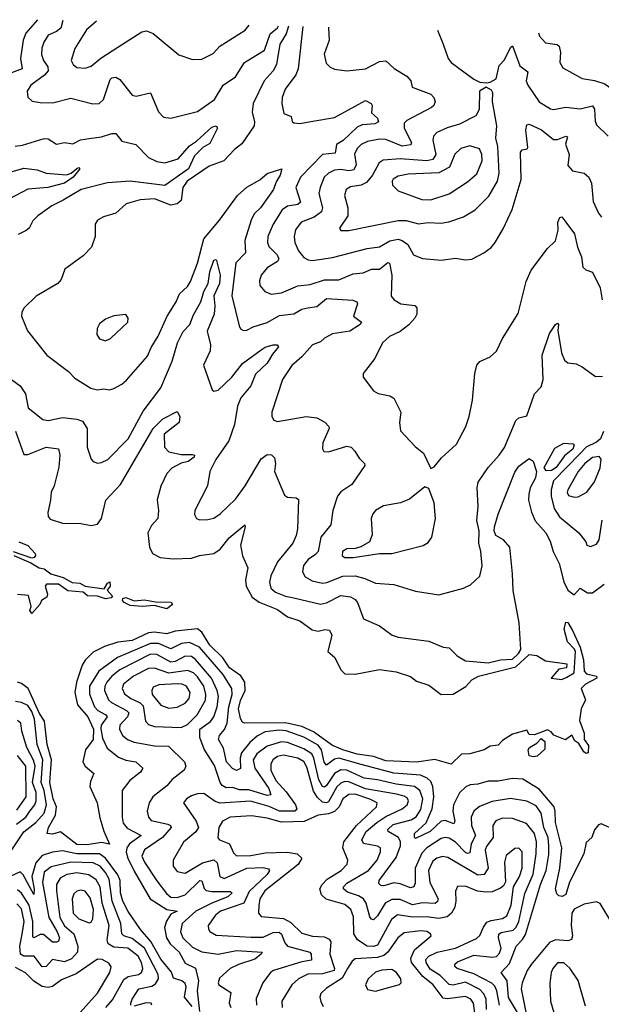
# Model space of a CAD drawing. Extents: x 1552294 to 1694791, y 811929 to 917222.
# Tile 619 of 643: x 1670375 to 1673218, y 909930 to 914745. Entities that reach past the tile are written whole.
import ezdxf

# ---------------------------------------------------------------- set-up
doc = ezdxf.new("R2010")
doc.units = 0

msp = doc.modelspace()

# ---------------------------------------------------------------- linework, layer by layer
at = {"layer": '0CON10XD'}
for points in [[(1670462.3, 914744.8), (1670405, 914679.2), (1670392.7, 914645), (1670379.8, 914555), (1670388.2, 914505), (1670335.4, 914485)], [(1670585.5, 914741.6), (1670576.1, 914703.9), (1670555, 914687.3), (1670515, 914669.6), (1670492.9, 914635), (1670483.1, 914605), (1670482, 914575), (1670491.6, 914545), (1670513.3, 914515), (1670514.4, 914495), (1670496.6, 914473.4), (1670430.4, 914425), (1670411.9, 914395), (1670415, 914366.7), (1670436.4, 914346.4), (1670475, 914339.6), (1670535, 914338.2), (1670625, 914360.9), (1670733.7, 914333.7), (1670764.4, 914335.6), (1670785.3, 914354.7), (1670817.5, 914452.5), (1670825, 914460), (1670845, 914463.3), (1670865, 914451.9), (1670925, 914375.6), (1670945, 914371.1), (1671015, 914386.7), (1671053.5, 914295), (1671078.2, 914268.2), (1671115, 914262.7), (1671244.7, 914295.3), (1671327.5, 914355), (1671370.3, 914425), (1671429.6, 914465), (1671474.6, 914535), (1671571.3, 914595), (1671600.4, 914675), (1671635.1, 914704.9), (1671640.5, 914714.1)], [(1670750.3, 914737.3), (1670702.1, 914695), (1670645, 914604), (1670627.8, 914545), (1670636.3, 914526.3), (1670655, 914511.5), (1670695, 914507.1), (1670725, 914517.9), (1670772.8, 914557.2), (1670855, 914611.1), (1670972.9, 914685), (1670995, 914690), (1671027.9, 914677.9), (1671152.6, 914572.6), (1671220.3, 914550.3), (1671265, 914551.1), (1671321.3, 914578.7), (1671353.5, 914615), (1671476.9, 914693.1), (1671496.9, 914717.9)], [(1671690.1, 914712.9), (1671678.4, 914675), (1671647.7, 914625), (1671630.4, 914525), (1671614.2, 914495), (1671570, 914445), (1671516, 914335), (1671512.4, 914292.4), (1671523.6, 914245), (1671521.8, 914225), (1671461.7, 914138.3), (1671425, 914110), (1671373.1, 914055), (1671301, 914029), (1671194.7, 913955), (1671172.8, 913925), (1671165, 913860.8), (1671145, 913844.7), (1671115, 913837.3), (1671035, 913868.8), (1670965, 913864.1), (1670896.1, 913843.9), (1670845, 913798.9), (1670785, 913781.1), (1670756, 913765), (1670744.2, 913745), (1670744.2, 913685), (1670726.8, 913633.2), (1670685, 913590.8), (1670596.2, 913525), (1670578, 913475), (1670562, 913455), (1670456.7, 913393.3), (1670397.1, 913335), (1670385.8, 913315), (1670384.4, 913295), (1670413.7, 913223.7), (1670507.5, 913105), (1670613.7, 913023.7), (1670645, 912992), (1670723.2, 912943.2), (1670755, 912934.3), (1670785, 912939.2), (1670815, 912934.2), (1670835, 912941.4), (1670875, 912963.1), (1670897.3, 912982.7), (1671000.5, 913099.5), (1671018.5, 913141.5), (1671053, 913197), (1671095.9, 913295), (1671139.6, 913365), (1671156.5, 913403.5), (1671195, 913439.4), (1671210.9, 913465), (1671245.2, 913554.8), (1671276.1, 913673.9), (1671351.3, 913765), (1671440.3, 913885), (1671485, 913926.4), (1671548.7, 913961.3), (1671585, 913992.3), (1671656.2, 914016.2), (1671648.8, 913985), (1671628.6, 913951.4), (1671616.2, 913915), (1671552.5, 913825), (1671521.4, 913795), (1671506.9, 913765), (1671475.2, 913665), (1671479.1, 913605), (1671432.1, 913555), (1671412.8, 913395), (1671447.9, 913247.9), (1671455, 913233.8), (1671470, 913225), (1671485, 913225.8), (1671517.2, 913242.8), (1671585, 913264.6), (1671645, 913297.8), (1671715, 913307), (1671755, 913329), (1671783.6, 913336.4), (1671827.5, 913342.5), (1671875, 913381.2), (1672003.8, 913373.8), (1672023.8, 913365), (1672026.9, 913355), (1672007.5, 913295), (1672045.8, 913265), (1672040, 913255), (1671989.1, 913220.9), (1671905, 913208.5), (1671865, 913187.7), (1671845, 913170), (1671806.9, 913155), (1671755, 913096.7), (1671706.2, 913053.8), (1671659.4, 912985), (1671608.6, 912825), (1671607.5, 912805), (1671617.1, 912787.1), (1671635, 912780), (1671775, 912804.7), (1671827.4, 912797.4), (1671866.9, 912776.9), (1671886.7, 912755), (1671887.8, 912745), (1671856.4, 912675), (1671855.6, 912645.6), (1671862.7, 912632.7), (1671885, 912631.4), (1671975, 912658.5), (1671995, 912654.4), (1672013.3, 912635), (1672035, 912600), (1672060.8, 912575), (1672062.5, 912565), (1671998.9, 912471.1), (1671945, 912435.5), (1671929.5, 912415), (1671906.7, 912345), (1671895.6, 912275), (1671847.1, 912215), (1671833.9, 912145), (1671821.2, 912128.8), (1671784.7, 912105), (1671762.9, 912075), (1671758, 912045), (1671770.8, 912020.8), (1671805, 912000.3), (1671855, 911989.7), (1671877.5, 911992.5), (1671955, 912024), (1672015, 912024.8), (1672062.9, 912012.9), (1672115, 911990), (1672205, 911983.1), (1672310.5, 911950.5), (1672425, 911931.9), (1672545, 911964.2), (1672578.8, 911981.2), (1672625, 912023.8), (1672635.6, 912074.4), (1672630, 912145), (1672619.1, 912185), (1672620.9, 912245), (1672609.5, 912295), (1672616.4, 912365), (1672611.2, 912455), (1672616.7, 912483.3), (1672665, 912555.5), (1672719.1, 912615), (1672745, 912653.1), (1672801.4, 912785), (1672815, 912797.1), (1672855, 912807.5), (1672891.5, 912915), (1672925, 912948.8), (1672934.6, 912985.4), (1672929.5, 913105), (1672965, 913210.8), (1672994.2, 913255), (1673005, 913261.2), (1673010, 913255), (1673005.6, 913225), (1673023.3, 913115), (1673039.3, 913079.3), (1673055, 913066), (1673095, 913062), (1673125, 913048), (1673189.5, 912999.5), (1673225, 913001.3)], [(1671758.9, 914711.1), (1671737.4, 914505), (1671725, 914474.5), (1671673.1, 914405), (1671658.8, 914365), (1671656.4, 914335), (1671666.8, 914286.8), (1671702, 914272), (1671707.5, 914247.5), (1671715, 914240), (1671745, 914236.9), (1671808.9, 914248.9), (1671915, 914267.3), (1672065, 914350), (1672092.9, 914335), (1672098, 914325), (1672095, 914288.8), (1672123.8, 914263.8), (1672128.8, 914245), (1672111.2, 914235), (1672048.7, 914231.3), (1672025, 914219.6), (1671956.6, 914153.4), (1671923.3, 914135), (1671917.2, 914092.8), (1671855, 914085.3), (1671748.1, 913975), (1671725.3, 913925), (1671748, 913852), (1671735, 913841.6), (1671685, 913832.1), (1671659.2, 913815), (1671614.1, 913745), (1671587.8, 913685), (1671586.5, 913655), (1671593.8, 913635), (1671633.4, 913595), (1671642.7, 913575), (1671635, 913561.8), (1671585, 913532.1), (1671556.1, 913495), (1671548, 913468), (1671550, 913445), (1671573.3, 913415), (1671605, 913401.9), (1671655, 913408.9), (1671735, 913442.8), (1671795, 913449.4), (1671865, 913472.6), (1671935, 913472.7), (1672005, 913502.7), (1672055, 913506.5), (1672095, 913525.3), (1672135, 913524.1), (1672175, 913557.1), (1672183.8, 913553.8), (1672194.4, 913495), (1672192, 913392), (1672206, 913375), (1672238, 913355), (1672307.1, 913347.1), (1672316.5, 913335), (1672316.2, 913305), (1672306.9, 913285), (1672277.5, 913252.5), (1672235, 913220), (1672182.5, 913195), (1672149.2, 913165), (1672112.1, 913087.9), (1672053.8, 913015), (1672053.6, 912996.4), (1672105, 912930), (1672127.3, 912917.3), (1672185, 912906), (1672205, 912893.3), (1672239.2, 912825), (1672232.5, 912775), (1672236.2, 912735), (1672308.3, 912658.3), (1672349.2, 912625), (1672385, 912550), (1672401.2, 912558.8), (1672437.4, 912602.6), (1672510.3, 912669.7), (1672555.5, 912755), (1672572.5, 912805), (1672588.6, 912885), (1672600, 913015), (1672610, 913055), (1672625, 913073.8), (1672675, 913096.2), (1672705.5, 913124.5), (1672735, 913186), (1672812.2, 913307.8), (1672851.2, 913465), (1672875, 913520), (1672955, 913626.2), (1672995, 913663.8), (1673006.9, 913715), (1673006, 913754), (1673015, 913776.7), (1673025, 913780), (1673044.4, 913754.4), (1673087.4, 913697.4), (1673102, 913632), (1673121.5, 913585), (1673128.8, 913535), (1673142.3, 913522.3), (1673175, 913510), (1673213.6, 913433.6), (1673222.2, 913375)], [(1671885.2, 914707.8), (1671884.5, 914705.5), (1671888.1, 914645), (1671863.4, 914576.6), (1671872.8, 914532.8), (1671892.7, 914512.7), (1671915, 914503.1), (1671975, 914495.4), (1672065, 914503.8), (1672135, 914540), (1672165, 914544), (1672206.7, 914506.7), (1672268.5, 914468.5), (1672288.1, 914445), (1672294.5, 914414.5), (1672385, 914381.1), (1672400, 914365), (1672405.5, 914345), (1672399.5, 914325), (1672388.9, 914315), (1672268.4, 914251.6), (1672255, 914239.2), (1672255.3, 914215), (1672291.1, 914145), (1672287.6, 914132.4), (1672245, 914127), (1672165, 914158.7), (1672135, 914161.2), (1672075, 914148.9), (1672045, 914133.7), (1672025.2, 914114.8), (1672012.8, 914087.2), (1672020, 914035), (1672008.6, 914011.4), (1671985, 914006.5), (1671945, 914012.2), (1671915, 914009), (1671885.2, 913994.8), (1671864, 913975), (1671843.5, 913925), (1671838.2, 913895), (1671856.3, 913825), (1671850.7, 913805), (1671815, 913778.8), (1671750.9, 913755), (1671723.5, 913716.5), (1671716.6, 913685), (1671720.6, 913655), (1671737.8, 913615), (1671765, 913581.2), (1671785, 913570), (1671806.8, 913566.8), (1671905, 913582.7), (1672073.5, 913626.5), (1672135, 913634.8), (1672185, 913662.9), (1672225, 913671.1), (1672245.5, 913665.5), (1672272.9, 913645), (1672300, 913595), (1672345, 913577.5), (1672435, 913568.6), (1672505, 913579.2), (1672555, 913570), (1672585.8, 913574.2), (1672643.8, 913605), (1672679.4, 913630.6), (1672700, 913655), (1672740.5, 913725), (1672782.7, 913817.3), (1672826.3, 913963.7), (1672823.8, 914096.2), (1672831.9, 914108.1), (1672856.1, 914113.9), (1672859.5, 914120.5), (1672849.6, 914205), (1672855, 914231.2), (1672865, 914233.1), (1672926.8, 914206.8), (1672985, 914158.7), (1673005, 914158.5), (1673045, 914175.7), (1673052.5, 914172.5), (1673043.7, 914136.3), (1673061.5, 914085), (1673055, 914031.2), (1673078, 914005), (1673134.6, 913994.6), (1673157.1, 913975), (1673170, 913945), (1673178.5, 913855), (1673205, 913798.6), (1673219.8, 913779.8)], [(1672417, 914693.9), (1672445.4, 914625.4), (1672469.2, 914555), (1672485, 914536), (1672595, 914453.8), (1672625, 914439.5), (1672655, 914436.5), (1672675, 914438.5), (1672704.7, 914455.3), (1672719.6, 914520.4), (1672745, 914548), (1672775, 914608.8), (1672785, 914616.2), (1672819.9, 914519.9), (1672859.6, 914489.6), (1672851.8, 914445), (1672858.5, 914425), (1672915, 914343.5), (1672969.4, 914309.4), (1672985, 914305.5), (1673045, 914316.4), (1673115, 914309.7), (1673175, 914323.6), (1673185, 914306.7), (1673187.8, 914247.8), (1673195, 914230), (1673251.5, 914175)], [(1672911.3, 914681.1), (1672916.4, 914665), (1672945, 914632.2), (1673003, 914623), (1673012.2, 914615), (1673019.7, 914585), (1673015.4, 914535), (1673030, 914510), (1673125, 914456.9), (1673185, 914447.9), (1673235, 914431.2), (1673385, 914321.2), (1673445, 914306), (1673475, 914312), (1673515, 914385.8), (1673565, 914434.2), (1673598.6, 914455), (1673665, 914552.5), (1673785, 914631.4), (1673803.9, 914657.9)], [(1671985, 913713.2), (1672225, 913762.7), (1672265, 913762.5), (1672325, 913746.6), (1672372.7, 913752.7), (1672435, 913749.2), (1672473.6, 913756.4), (1672545, 913780.9), (1672601.4, 913815), (1672668.7, 913881.3), (1672710.6, 913955), (1672719.7, 913995), (1672712.1, 914125), (1672702.3, 914165), (1672707.2, 914225), (1672687.2, 914345), (1672687.8, 914387.8), (1672680.9, 914400.9), (1672655, 914414.2), (1672623.8, 914395), (1672622.2, 914305), (1672605.7, 914275), (1672525.7, 914234.3), (1672465, 914216.2), (1672415, 914193.1), (1672398.5, 914175), (1672395.4, 914155.4), (1672410.2, 914085), (1672395, 914061.9), (1672365, 914054.6), (1672235, 914064.8), (1672152.2, 914057.8), (1672132.1, 914045), (1672099.6, 913985), (1672070.6, 913949.4), (1672045, 913936.1), (1671992.6, 913927.4), (1671971.5, 913915), (1671963.9, 913885), (1671979.1, 913825), (1671980, 913785), (1671938.8, 913725), (1671945, 913714.3), (1671985, 913713.2)], [(1670353.1, 914126.9), (1670388.4, 914131.6), (1670495, 914163.1), (1670515, 914161.4), (1670555, 914135.6), (1670595, 914143.8), (1670635, 914137.5), (1670673.1, 914156.9), (1670715.7, 914164.3), (1670775, 914172.7), (1670825, 914188.5), (1670845, 914188), (1670875, 914151.4), (1670942.9, 914135), (1671005, 914070.8), (1671045, 914051.5), (1671085, 914044.4), (1671149.5, 914065), (1671205, 914128.7), (1671239.3, 914150.7), (1671315, 914219.4), (1671336.2, 914226.2), (1671343.1, 914215), (1671305, 914140), (1671270.8, 914119.2), (1671230.4, 914079.6), (1671200.3, 914015), (1671085, 913933.8), (1670915, 913954.8), (1670805, 913947.3), (1670675.6, 913914.4), (1670587.8, 913862.2), (1670532, 913835), (1670463.8, 913785), (1670439.5, 913760.5), (1670421.2, 913725), (1670406.5, 913713.5), (1670367.5, 913695)], [(1672385, 913863.3), (1672475, 913892.5), (1672565, 913951.2), (1672609.6, 913990.4), (1672636, 914055), (1672634.7, 914085), (1672622.9, 914112.9), (1672575, 914128.2), (1672531.5, 914115), (1672502.7, 914087.3), (1672476.7, 914023.3), (1672425, 913995.7), (1672275, 913989.8), (1672225, 913979.2), (1672201.8, 913965), (1672195.5, 913955), (1672197.3, 913935), (1672225, 913908.5), (1672340.8, 913865), (1672385, 913863.3)], [(1670274.8, 913985.2), (1670395, 914019.1), (1670460.9, 914010.9), (1670504.7, 913994.7), (1670605, 913986.9), (1670626.4, 913993.6), (1670655, 914017.5), (1670665, 914021.2), (1670670, 914015), (1670636.6, 913975), (1670594.3, 913945), (1670513.3, 913925), (1670415, 913916.7), (1670325, 913869.1)], [(1670334.7, 912984.7), (1670377.1, 912955), (1670404.3, 912915), (1670416.9, 912846.9), (1670489.3, 912789.3), (1670515, 912784), (1670585, 912799.4), (1670655, 912790.9), (1670681.6, 912781.6), (1670705.9, 912745), (1670704.6, 912655), (1670725, 912596.2), (1670735, 912584), (1670755, 912575.8), (1670775, 912578.6), (1670806, 912594), (1670905, 912694.4), (1670979.2, 912830.8), (1671065.3, 912945), (1671120, 913075), (1671147.3, 913165), (1671175, 913219.4), (1671207.7, 913255), (1671225, 913301.9), (1671260.4, 913365), (1671274.8, 913415), (1671296.6, 913455), (1671305, 913511.2), (1671325, 913569.2), (1671335, 913572), (1671337.2, 913567.2), (1671355.9, 913495.9), (1671352.2, 913455), (1671323.8, 913395), (1671329.6, 913345), (1671326.4, 913305), (1671291, 913221), (1671307.4, 913155), (1671306.3, 913125), (1671274.6, 913055), (1671315.5, 912935.5), (1671325, 912928.6), (1671345, 912933.6), (1671412.9, 912997.1), (1671465, 913064.2), (1671555, 913130.9), (1671575, 913143.1), (1671615, 913154.4), (1671634.1, 913154.1), (1671641.2, 913145), (1671610.6, 913109.4), (1671585.6, 913065), (1671528, 913012), (1671504.5, 912955), (1671455.8, 912895), (1671440.3, 912855), (1671425.4, 912765), (1671398.2, 912685), (1671333.8, 912593.8), (1671304.5, 912535), (1671292.9, 912465), (1671230.8, 912345), (1671229.2, 912325), (1671240, 912305), (1671255, 912299.4), (1671295, 912300), (1671325, 912307.8), (1671355, 912327.8), (1671429.7, 912400.3), (1671477.5, 912465), (1671555, 912598), (1671585, 912619.2), (1671606.8, 912616.8), (1671621.7, 912601.7), (1671626, 912575), (1671621.4, 912535), (1671670.2, 912420.2), (1671685, 912409.5), (1671726.7, 912406.7), (1671738.6, 912398.6), (1671734.1, 912255), (1671727.4, 912222.6), (1671710.4, 912185), (1671635, 912094.4), (1671603.6, 912025), (1671596.4, 911995), (1671603.8, 911965), (1671625.9, 911945.9), (1671675, 911925.2), (1671715, 911918.4), (1671845, 911887.4), (1671875, 911893.7), (1671945, 911929.7), (1671992.4, 911922.4), (1672015, 911909.6), (1672026.7, 911895), (1672055.4, 911815.4), (1672135, 911781.1), (1672196.2, 911735), (1672225, 911724.5), (1672375, 911705.4), (1672445, 911676.5), (1672475, 911673.3), (1672513.5, 911633.5), (1672555, 911609.5), (1672665, 911600.5), (1672725, 911615.2), (1672785, 911617.7), (1672814.2, 911645), (1672825.2, 911665), (1672817.5, 911795), (1672787, 911953), (1672784.7, 912034.7), (1672771.2, 912165), (1672740.8, 912200.8), (1672702.9, 912222.9), (1672695.5, 912245), (1672696.9, 912265), (1672715, 912326.9), (1672795, 912531.5), (1672815, 912561.2), (1672865, 912599.4), (1672885, 912586.2), (1672900.9, 912535), (1672896.7, 912505), (1672871.5, 912455), (1672863.8, 912425), (1672862, 912395), (1672877, 912337), (1672894.6, 912294.6), (1672946.7, 912235), (1672969, 912195), (1672983.4, 912145), (1673013, 912085), (1673035, 911995.6), (1673055, 911954.5), (1673085, 911931.9), (1673115, 911965.6), (1673151.7, 911941.7), (1673175, 911942), (1673231.9, 911985)], [(1670795, 913174.3), (1670818.8, 913185), (1670903.8, 913265), (1670906.2, 913285), (1670895, 913302.5), (1670835, 913296.7), (1670795, 913280), (1670765, 913256.7), (1670754, 913235), (1670752, 913205), (1670765, 913184), (1670795, 913174.3)], [(1670355, 912732.7), (1670395, 912618), (1670415, 912618.9), (1670505, 912654.6), (1670565, 912646.2), (1670571.8, 912615), (1670566.1, 912556.1), (1670543.2, 912465), (1670530, 912435), (1670525.3, 912395), (1670512.3, 912335), (1670514.4, 912315), (1670525, 912303.1), (1670585, 912282.2), (1670675, 912281.1), (1670725, 912270.8), (1670755, 912277.8), (1670775, 912306.2), (1670796.7, 912395), (1670868.8, 912471.2), (1671027.7, 912745), (1671075, 912793.5), (1671145, 912829.2), (1671158.8, 912805), (1671155.4, 912775), (1671081.5, 912718.5), (1671083.9, 912653.9), (1671105, 912632.2), (1671165, 912619.3), (1671218.5, 912618.5), (1671230, 912615), (1671228, 912605), (1671199.2, 912585), (1671165, 912576.2), (1671119, 912551), (1671093.9, 912525), (1671066, 912464), (1671046.7, 912396.7), (1671054.6, 912345), (1671051.1, 912305), (1671019.3, 912270.7), (1671002.2, 912235), (1671009.2, 912165), (1671025, 912133.9), (1671062, 912115), (1671125, 912108.9), (1671215, 912112.3), (1671255, 912124.5), (1671325, 912134.5), (1671355, 912155.6), (1671399.4, 912210.6), (1671475.4, 912275.4), (1671477.7, 912265), (1671454.1, 912175), (1671465, 912122.5), (1671490, 912065), (1671478.4, 912005), (1671481.9, 911975), (1671511, 911921), (1671545.7, 911895.7), (1671635, 911861.2), (1671685, 911824), (1671745.3, 911805.3), (1671805, 911761.5), (1671835, 911755.4), (1671867.7, 911762.3), (1671890.3, 911760.3), (1671900.4, 911735), (1671881.8, 911655), (1671916.4, 911626.4), (1671945, 911565.5), (1671965, 911545.5), (1672015, 911543.6), (1672135, 911566.9), (1672215.4, 911555.4), (1672285, 911533.3), (1672315, 911510), (1672375, 911490.5), (1672435.4, 911445.4), (1672495, 911446.1), (1672556.2, 911483.8), (1672585, 911517.4), (1672618.9, 911535), (1672800.3, 911579.7), (1672865, 911640.9), (1672903.6, 911635), (1672945, 911609.7), (1673050, 911595), (1673047.5, 911575), (1673011.3, 911568.7), (1672974, 911525), (1673025, 911517.7), (1673050.2, 911530.2), (1673085, 911550.8), (1673091.8, 911655), (1673087.3, 911667.3), (1673052.7, 911702.7), (1673037.4, 911765), (1673045, 911799.4), (1673055, 911796.5), (1673078.3, 911758.3), (1673115, 911677.1), (1673131.5, 911615), (1673135, 911559.1), (1673146.6, 911546.6), (1673194.6, 911535), (1673196.1, 911525), (1673141.9, 911495), (1673120, 911475), (1673141.7, 911418.3), (1673120, 911375), (1673112.5, 911317.5), (1673134.7, 911255.3), (1673134.7, 911224.7), (1673156.3, 911195), (1673155, 911160), (1673145, 911155.6), (1673133.8, 911163.8), (1673108, 911205), (1673088.3, 911218.3), (1673075, 911246.7), (1673043.6, 911223.6), (1672986.4, 911246.4), (1672973, 911263), (1672955, 911272.5), (1672891.7, 911248.3), (1672865, 911250), (1672855, 911270), (1672785, 911250.8), (1672735, 911219.4), (1672715, 911197.5), (1672675, 911191.9), (1672646.5, 911173.5), (1672575, 911155.5), (1672535, 911153.1), (1672484.2, 911104.2), (1672405, 911126.4), (1672315, 911113.8), (1672165, 911121.1), (1672105, 911141.9), (1672025, 911153), (1671955, 911173.6), (1671904.6, 911195), (1671812, 911262), (1671755, 911288.8), (1671675, 911306.2), (1671474.6, 911304.6), (1671465, 911309.4), (1671455, 911327.1), (1671445.3, 911375), (1671454.8, 911415), (1671477.2, 911465), (1671476.6, 911505), (1671456.8, 911536.8), (1671401.1, 911575), (1671367.8, 911625), (1671305, 911685.5), (1671265, 911750.5), (1671245, 911766.2), (1671135, 911753.8), (1671095, 911742.2), (1671035, 911749.5), (1671005, 911746.4), (1670925, 911708.4), (1670855, 911700.1), (1670790.3, 911679.7), (1670735, 911651.6), (1670695, 911612.3), (1670681.2, 911588.8), (1670652.4, 911505), (1670644.6, 911455), (1670658.6, 911395), (1670708.8, 911335), (1670736.2, 911275), (1670734.3, 911225), (1670697.2, 911175), (1670683.9, 911115), (1670695.2, 911095.2), (1670737.8, 911057.8), (1670721, 911019), (1670718.1, 910995), (1670754.5, 910915), (1670767.5, 910842.5), (1670786.2, 910776.2), (1670815, 910713.8), (1670775, 910721.2), (1670705, 910710.4), (1670655, 910711.4), (1670575, 910773.1), (1670535, 910761.8), (1670510, 910765), (1670515.5, 910795), (1670550, 910855), (1670555.5, 910895), (1670538.9, 910935), (1670523, 911015), (1670530.5, 911125), (1670509.8, 911199.8), (1670496.1, 911315), (1670471.5, 911351.5), (1670417.6, 911475), (1670385, 911499.3), (1670364.7, 911504.7)], [(1673229.5, 912730.5), (1673214.4, 912695), (1673195, 912678.6), (1673145, 912654.7), (1673115, 912624.1), (1672985, 912489.4), (1672973.5, 912445), (1672973, 912415), (1672988.6, 912355), (1673013.4, 912313.4), (1673109.2, 912235), (1673142, 912192), (1673147.5, 912175), (1673165, 912168.8), (1673195, 912180), (1673208.3, 912201.7), (1673222.9, 912297.1)], [(1672948.1, 912538.1), (1672939.6, 912555), (1672991.2, 912648.8), (1673035, 912673.5), (1673081.2, 912671.2), (1673085.7, 912665), (1673078.8, 912645), (1673038.5, 912611.5), (1672997.4, 912555), (1672975, 912541.1), (1672948.1, 912538.1)], [(1673085, 912409.6), (1673105, 912412.3), (1673147.5, 912435), (1673185.5, 912485), (1673213, 912553), (1673217.5, 912595), (1673208.1, 912608.1), (1673175, 912604.4), (1673137.8, 912575), (1673105.5, 912535), (1673055, 912445.8), (1673052.3, 912432.3), (1673058.6, 912418.6), (1673085, 912409.6)], [(1672005, 912114.7), (1672135, 912133.6), (1672195, 912134.6), (1672347.2, 912172.8), (1672372.6, 912187.4), (1672389.4, 912215), (1672408.1, 912305), (1672401.7, 912381.7), (1672375, 912452.5), (1672355, 912460), (1672280.3, 912399.7), (1672237.5, 912382.5), (1672153.1, 912366.9), (1672114.7, 912345.3), (1672101.2, 912328.8), (1672092.7, 912305), (1672097.9, 912225), (1672085, 912192), (1672043.7, 912166.3), (1672015, 912158.5), (1671975, 912157.8), (1671953.9, 912145), (1671952.3, 912125), (1671963.1, 912115), (1672005, 912114.7)], [(1670371.9, 912191.9), (1670415, 912173.3), (1670451.2, 912135), (1670453.3, 912125), (1670446.7, 912115), (1670435, 912112), (1670345, 912142.5)], [(1670346.2, 912125), (1670429.5, 912089.5), (1670470.8, 912065), (1670495, 912059.1), (1670526.9, 912035), (1670587.4, 912017.4), (1670632, 911992), (1670669.2, 911989.2), (1670695, 911974.5), (1670787.8, 911962.2), (1670805, 911989.4), (1670816.2, 911996.2), (1670817.5, 911975), (1670803.1, 911955), (1670828.8, 911925), (1670822.2, 911917.8), (1670795, 911913.2), (1670755, 911925.4), (1670707.4, 911927.4), (1670685, 911945.6), (1670611.2, 911951.2), (1670565, 911984), (1670506.7, 911985), (1670500.6, 911975), (1670510.6, 911935), (1670508.5, 911921.5), (1670482, 911905), (1670474.4, 911885), (1670435, 911840.5), (1670425.7, 911855), (1670432.2, 911875), (1670418.8, 911928.8), (1670365, 911933.8)], [(1671095, 911864.6), (1671035, 911879.7), (1670975, 911874.7), (1670915, 911880), (1670886.5, 911895), (1670877.3, 911905), (1670878.9, 911915), (1670895, 911919.5), (1670935, 911902.9), (1670985, 911908.3), (1671038.8, 911898.8), (1671115.9, 911895.9), (1671123.1, 911885), (1671095, 911864.6)], [(1672045, 911102.4), (1671935, 911134.3), (1671915, 911129.1), (1671875, 911099.2), (1671863.6, 911113.6), (1671851.2, 911175), (1671835, 911197.6), (1671765, 911236.8), (1671678, 911268), (1671645, 911270.5), (1671575, 911262.4), (1671537.5, 911242.5), (1671500.5, 911209.5), (1671460.2, 911159.8), (1671453.1, 911135), (1671455, 911082.5), (1671435, 911073.2), (1671415, 911082.5), (1671386.1, 911116.1), (1671372.4, 911182.4), (1671347.3, 911225), (1671352.7, 911245), (1671376.4, 911273.6), (1671390.2, 911305), (1671397.2, 911385), (1671414.5, 911445), (1671412.4, 911475), (1671368.4, 911545), (1671255, 911675.6), (1671205, 911698.8), (1671165.6, 911694.4), (1671115, 911669), (1671053.5, 911693.5), (1671015, 911693.9), (1670853.8, 911626.2), (1670761.6, 911558.4), (1670717.4, 911485), (1670717.3, 911447.3), (1670741.1, 911385), (1670756.8, 911366.8), (1670796.7, 911345), (1670802.6, 911335), (1670774.4, 911295.6), (1670772.3, 911277.7), (1670780.7, 911230.7), (1670802.5, 911182.5), (1670857.8, 911137.8), (1670893.7, 911123.7), (1670942.9, 911115), (1670977.1, 911085), (1670965.6, 911065), (1670913.3, 911025), (1670876.7, 910975), (1670876.2, 910845), (1670881.9, 910815), (1670900.8, 910790.8), (1670969.5, 910755), (1670912.8, 910715), (1670899.4, 910695), (1670895.5, 910674.5), (1670903.3, 910645), (1670935, 910580.5), (1671013, 910445), (1671095, 910393.5), (1671145.5, 910385.5), (1671115, 910370), (1671092.8, 910337.2), (1671084, 910305), (1671092.3, 910255), (1671110.7, 910225), (1671155.4, 910185), (1671185, 910131.8), (1671235, 910106.9), (1671249.8, 910045), (1671243.4, 909995), (1671254.5, 909895)], [(1672823.1, 909865), (1672765, 909963.3), (1672757.7, 910045), (1672728.5, 910085), (1672769.9, 910130.1), (1672802.5, 910215), (1672833.7, 910246.3), (1672848.5, 910271.5), (1672921.4, 910515), (1672949.4, 910585), (1672962.2, 910662.2), (1672961.6, 910705), (1672958, 910745), (1672938, 910795), (1672924.2, 910864.2), (1672900.3, 910900.3), (1672855, 910923.1), (1672775, 910935.7), (1672685, 910922.2), (1672622.9, 910897.1), (1672595.2, 910874.8), (1672581.9, 910845), (1672584.2, 910804.2), (1672603.9, 910755), (1672582.6, 910715), (1672575, 910670.6), (1672565, 910666.8), (1672555, 910672.6), (1672505, 910722.3), (1672475, 910742), (1672455, 910746), (1672435, 910741), (1672365, 910694.8), (1672341.7, 910668.3), (1672308.6, 910595), (1672308.2, 910521.8), (1672301.5, 910505), (1672285, 910500.2), (1672235, 910519.8), (1672205, 910524.1), (1672155, 910509.7), (1672140.9, 910510.9), (1672131.2, 910521.2), (1672132.9, 910535), (1672215, 910647.8), (1672237.4, 910705), (1672237.6, 910725), (1672227.4, 910745), (1672176.4, 910775), (1672174.6, 910785), (1672201.6, 910808.4), (1672288.3, 910831.7), (1672314, 910846), (1672337, 910883), (1672346, 910935), (1672332.1, 910975), (1672305.8, 910995.8), (1672215, 911005.7), (1672125, 911026.8), (1672058.9, 911035), (1671975, 911075.2), (1671945, 911076.9), (1671915, 911058.3), (1671875, 911000.5), (1671865, 910992.5), (1671855, 910994.8), (1671837.5, 911027.5), (1671812.9, 911132.9), (1671802.8, 911155), (1671765, 911178.9), (1671685, 911210.2), (1671655, 911214.2), (1671585, 911192), (1671534.9, 911155.1), (1671516.1, 911125), (1671524.5, 911085), (1671592.9, 910985), (1671603.3, 910955), (1671585, 910950.8), (1671495, 910979), (1671449.4, 910979.4), (1671415, 910990), (1671385, 910988.3), (1671365, 911000.3), (1671356, 911015), (1671326.9, 911096.9), (1671276.9, 911176.9), (1671255.2, 911235), (1671256.7, 911275), (1671307.5, 911312.5), (1671324.5, 911335.5), (1671340, 911385), (1671346.7, 911435), (1671341.1, 911465), (1671313.2, 911525), (1671235, 911616.7), (1671215, 911630.3), (1671185, 911632.7), (1671135, 911606.2), (1671115, 911603.3), (1671045, 911640.8), (1671015, 911641.4), (1670865.1, 911564.9), (1670825.6, 911535), (1670801.7, 911505), (1670791.3, 911485), (1670789.4, 911465), (1670808.9, 911418.9), (1670824.1, 911405), (1670897.3, 911367.3), (1670908.7, 911355), (1670901.9, 911335), (1670864.2, 911295), (1670862.5, 911275), (1670877.5, 911245), (1670905, 911223.7), (1670935, 911211.2), (1671035, 911193.3), (1671102.9, 911192.9), (1671180.9, 911115), (1671187.9, 911095), (1671180, 911075), (1671121.2, 911028.8), (1671095, 910998.2), (1671025.7, 910944.3), (1671009.1, 910915), (1670998.4, 910875), (1671004.7, 910845), (1671018, 910828), (1671100.1, 910810.1), (1671111.9, 910805), (1671116.2, 910795), (1671073.5, 910745), (1670985.9, 910685), (1670972.7, 910655), (1670985.3, 910625), (1671045, 910534), (1671092.4, 910472.4), (1671115, 910454.2), (1671145, 910452.2), (1671185, 910465.6), (1671255.3, 910535.3), (1671265, 910533.5), (1671276.4, 910496.4), (1671286.9, 910486.9), (1671315, 910481.6), (1671405, 910481.4), (1671414, 910475), (1671392.5, 910455), (1671314.7, 910425.3), (1671236.1, 910385), (1671169.2, 910325), (1671161.6, 910285), (1671173.1, 910255), (1671219.3, 910209.3), (1671265, 910186.9), (1671345, 910174.8), (1671435, 910193.2), (1671560, 910185), (1671555.7, 910175), (1671525, 910151.3), (1671445, 910124.8), (1671404.7, 910105), (1671351.8, 910058.2), (1671345.5, 910035.5), (1671349.5, 910025), (1671407.1, 909987.1), (1671399.6, 909935), (1671406.8, 909915)], [(1671165, 911283.4), (1671195, 911298.2), (1671242.6, 911345), (1671283.4, 911416.6), (1671286.1, 911445), (1671275.2, 911485), (1671245, 911531.7), (1671225, 911550.2), (1671195, 911562.9), (1671105, 911548.6), (1671035, 911572.9), (1671005, 911571.9), (1670932.5, 911535), (1670882.9, 911495), (1670876.4, 911475), (1670888.3, 911448.3), (1670918.7, 911425), (1670964.2, 911404.2), (1670979, 911389), (1670991.1, 911315), (1671005, 911297.9), (1671035, 911287.9), (1671165, 911283.4)], [(1671105, 911377.8), (1671145, 911382.5), (1671185, 911402.4), (1671204, 911426), (1671208.9, 911455), (1671190.8, 911485), (1671169.2, 911495), (1671145, 911497), (1671055, 911491.8), (1671028.6, 911481.4), (1671021.5, 911465), (1671023.3, 911445), (1671065, 911392.5), (1671105, 911377.8)], [(1670305, 910636.3), (1670395, 910772.7), (1670455, 910818.2), (1670495, 910865.3), (1670506.9, 910905), (1670495.5, 910975), (1670479.9, 911015), (1670489.1, 911125), (1670460.1, 911200.1), (1670447.1, 911325), (1670435, 911361), (1670415, 911390.4), (1670385, 911406), (1670355, 911410.4)], [(1670360, 910810), (1670405.7, 910844.3), (1670425.1, 910874.9), (1670449.7, 910905), (1670455.8, 910925), (1670455.9, 910965), (1670438.8, 911015), (1670450.5, 911095), (1670443.3, 911123.3), (1670411, 911185), (1670386.2, 911265), (1670381.2, 911305), (1670365, 911318.5)], [(1672885, 911140), (1672865, 911144.3), (1672861.4, 911175), (1672866.7, 911185), (1672903, 911207), (1672925, 911230), (1672942.5, 911215), (1672941.7, 911178.3), (1672905, 911143.8), (1672885, 911140)], [(1670360.8, 910879.2), (1670406.9, 910945), (1670404.9, 911094.9), (1670365, 911146.2)], [(1672721.2, 909925), (1672708.2, 909995), (1672697.9, 910017.9), (1672682.5, 910032.5), (1672595, 910079.2), (1672514.3, 910105), (1672501.8, 910115), (1672503.1, 910126.9), (1672515, 910138), (1672595, 910170.6), (1672685, 910159.7), (1672705.7, 910164.3), (1672720.8, 910179.2), (1672728.4, 910205), (1672715.7, 910255), (1672717.4, 910272.6), (1672729.5, 910280.5), (1672787.6, 910292.4), (1672802.8, 910307.2), (1672815.3, 910334.7), (1672845, 910472.5), (1672885.5, 910565.5), (1672900.1, 910665), (1672901.1, 910725), (1672891.3, 910765), (1672853.5, 910813.5), (1672785, 910838.3), (1672735, 910839.5), (1672703.3, 910826.7), (1672688.2, 910805), (1672690.4, 910745), (1672658.9, 910705), (1672651.5, 910685), (1672664.8, 910595), (1672645.8, 910564.2), (1672615, 910560.8), (1672467.5, 910647.5), (1672442.1, 910652.1), (1672415, 910644.3), (1672395, 910630), (1672373.7, 910585), (1672380, 910525), (1672420.7, 910445), (1672418, 910432), (1672406.7, 910423.3), (1672345, 910426), (1672295, 910415.8), (1672235, 910442.6), (1672195, 910442.5), (1672161.1, 910425), (1672125, 910362.5), (1672105, 910343.6), (1672095, 910346.5), (1672087.6, 910357.6), (1672068.4, 910425), (1672055.3, 910445.3), (1672030.9, 910460.9), (1671977.7, 910477.7), (1671957.9, 910495), (1671957.7, 910505), (1671975, 910522.9), (1672081.2, 910585), (1672122.8, 910635), (1672139.7, 910675), (1672139.1, 910695), (1672123.7, 910703.6), (1672056.4, 910716.4), (1672048.4, 910735), (1672069.3, 910775), (1672120.7, 910819.3), (1672165, 910849.1), (1672245, 910885.2), (1672269.7, 910905), (1672275.3, 910925), (1672268.8, 910938.8), (1672255, 910948.3), (1672217.5, 910957.5), (1672065, 910983.3), (1671985, 911017.1), (1671965, 911018.7), (1671945, 911011.8), (1671925, 910993.9), (1671885, 910920), (1671875, 910915.2), (1671855, 910918.2), (1671830.4, 910940.4), (1671811.7, 910971.7), (1671780.8, 911085), (1671765.5, 911115.5), (1671735, 911133.4), (1671665, 911148.4), (1671635, 911141), (1671613.3, 911125), (1671603.1, 911105), (1671603, 911075), (1671627, 911025), (1671678.2, 910968.2), (1671723, 910905), (1671730.5, 910885), (1671720, 910875), (1671645, 910874.7), (1671595, 910897.8), (1671504, 910924), (1671355, 910913), (1671331.4, 910921.4), (1671275, 910960.9), (1671245, 910959.6), (1671215, 910949.6), (1671190, 910935), (1671175.7, 910915), (1671238.6, 910825), (1671248.9, 910795), (1671236.7, 910773.3), (1671176.8, 910723.2), (1671126.2, 910635), (1671125.4, 910605), (1671145, 910579.5), (1671185, 910571.5), (1671268.2, 910621.8), (1671325, 910637.1), (1671341.4, 910621.4), (1671354, 910555), (1671375, 910545.7), (1671485.7, 910595), (1671565, 910599.4), (1671592, 910592), (1671596.7, 910585), (1671584.6, 910565), (1671497.7, 910482.3), (1671471.4, 910425), (1671356.2, 910385), (1671332.8, 910365), (1671297.1, 910315), (1671297.7, 910297.7), (1671305.3, 910285.3), (1671335, 910268.4), (1671507.6, 910257.6), (1671565, 910258.3), (1671615, 910281), (1671643.3, 910283.3), (1671655, 910273.1), (1671670.8, 910230.8), (1671684.6, 910215), (1671794.3, 910185), (1671799.7, 910175), (1671802.5, 910145), (1671755, 910137.6), (1671616, 910095), (1671601.9, 910085), (1671563.3, 910035), (1671532.1, 909957.9), (1671532.8, 909925)], [(1673285, 910783.3), (1673217.5, 910812.5), (1673205, 910807.5), (1673185, 910783.8), (1673172.2, 910745), (1673145, 910720.8), (1673133.3, 910665), (1673062.8, 910527.2), (1673045, 910466.7), (1673027.5, 910457.5), (1673010.3, 910460.3), (1673000.4, 910470.4), (1672993.8, 910495), (1673016, 910595), (1673025.2, 910695), (1672995, 910818.6), (1672993.7, 910875), (1672987.5, 910895), (1672915, 910981.9), (1672835, 911030.7), (1672785, 911034.7), (1672715, 911021.2), (1672665, 911020.8), (1672615, 911005.8), (1672576.8, 911003.2), (1672556.2, 910993.8), (1672525, 910964.5), (1672495.2, 910904.8), (1672493, 910875), (1672501.7, 910825), (1672497.2, 910812.8), (1672455, 910829), (1672435, 910825.2), (1672382.5, 910775), (1672310.5, 910740.5), (1672304.8, 910744.8), (1672305.4, 910765), (1672362.5, 910817.5), (1672391.6, 910885), (1672400.3, 910945), (1672394.4, 910994.4), (1672385, 911018.7), (1672366.8, 911035), (1672335, 911050), (1672205, 911060.1), (1672045, 911102.4)], [(1672656.5, 909905), (1672656.4, 909955), (1672645, 909981.6), (1672625, 910003), (1672555, 910037.6), (1672495, 910024), (1672475, 910026.9), (1672431.4, 910071.4), (1672381.8, 910101.8), (1672361.9, 910135), (1672360.6, 910149.4), (1672374.7, 910165), (1672415.4, 910184.6), (1672505, 910204.5), (1672608.2, 910251.8), (1672625, 910266.7), (1672642.1, 910307.9), (1672659.1, 910330.9), (1672679.5, 910340.5), (1672735, 910349.1), (1672757.2, 910362.8), (1672778.1, 910415), (1672789.7, 910505), (1672819, 910555), (1672832.2, 910595), (1672831.8, 910675), (1672815, 910693.3), (1672795, 910691.8), (1672753.1, 910656.9), (1672744.7, 910625), (1672750.4, 910529.6), (1672740.4, 910509.6), (1672725, 910497.2), (1672685, 910479.8), (1672655, 910478.4), (1672613.2, 910483.2), (1672555, 910507.8), (1672514.7, 910505.3), (1672505, 910482.5), (1672507.6, 910435), (1672502.5, 910405), (1672485.9, 910375), (1672465, 910357.7), (1672425, 910350), (1672365, 910357), (1672296.1, 910356.1), (1672223, 910367), (1672193, 910345), (1672125, 910218.8), (1672105, 910212.2), (1672073.6, 910213.6), (1672025.9, 910245.9), (1672009.2, 910275), (1672007.1, 910357.1), (1671993.8, 910393.8), (1671965, 910417.4), (1671873.9, 910443.9), (1671851, 910465), (1671842.9, 910495), (1671853.8, 910516.2), (1671878.4, 910541.6), (1671946.7, 910585), (1671976.6, 910615), (1671979.2, 910635), (1671955.5, 910695), (1671959.6, 910725), (1672022.5, 910805), (1672119.4, 910895), (1672122.5, 910915), (1672087.1, 910932.9), (1672015, 910956.8), (1671984, 910956), (1671955.3, 910935), (1671936.3, 910895), (1671915, 910872.4), (1671885, 910860.6), (1671835, 910854.7), (1671766.7, 910823.3), (1671655, 910821.1), (1671585, 910839.7), (1671508.8, 910851.2), (1671405, 910845.5), (1671366.4, 910825), (1671348.9, 910795), (1671344.7, 910744.7), (1671351.4, 910735), (1671401.1, 910715), (1671420.5, 910670.5), (1671435, 910655.9), (1671505, 910657.3), (1671575, 910671), (1671685, 910673.3), (1671731.1, 910665), (1671754, 910645), (1671737, 910613), (1671574.3, 910485), (1671550, 910445), (1671543.8, 910413.8), (1671542.5, 910375), (1671555, 910359.5), (1671665, 910350.3), (1671700.7, 910330.7), (1671755, 910277.7), (1671807, 910263), (1671865, 910260), (1671887.7, 910247.7), (1671896.7, 910235), (1671891.6, 910175), (1671915, 910105.7), (1671912.4, 910095), (1671855, 910079.2), (1671783.1, 910076.9), (1671738.5, 910055), (1671705.9, 910025), (1671656, 909945), (1671658.2, 909915)], [(1671218.6, 909918.6), (1671180.8, 909965), (1671188.8, 910015), (1671185, 910031.4), (1671167.5, 910045), (1671127.8, 910057.8), (1671117.3, 910087.3), (1671065, 910151.4), (1671016.8, 910236.8), (1670965.8, 910295.8), (1670905, 910384.1), (1670879.6, 910435), (1670868.6, 910475), (1670866.7, 910535), (1670855, 910563.8), (1670795, 910645.2), (1670765, 910666.1), (1670655, 910665.6), (1670585, 910680.9), (1670535, 910674), (1670485, 910658), (1670455, 910621.4), (1670434, 910555), (1670446.9, 910493.1), (1670445, 910467.1), (1670393, 910563), (1670377, 910577), (1670328.2, 910555)], [(1670919.2, 909925), (1670918.9, 909935), (1670924.6, 909955), (1670957.3, 910005), (1671020.6, 910019.4), (1671039.8, 910030.2), (1671053.1, 910055), (1671051.9, 910075), (1670985, 910204.1), (1670925, 910251.7), (1670884.9, 910264.9), (1670875.3, 910275), (1670869.7, 910325), (1670827.7, 910435), (1670812.5, 910542.5), (1670795, 910574.4), (1670768.4, 910605), (1670735, 910622), (1670625.1, 910624.9), (1670528.5, 910601.5), (1670495, 910575.3), (1670486.6, 910525), (1670518.5, 910355), (1670558.6, 910285), (1670569.7, 910255), (1670565, 910239.2), (1670555, 910233.1), (1670535, 910233.9), (1670491.6, 910271.6), (1670475, 910271.2), (1670445, 910255.4), (1670440, 910260), (1670439.2, 910335), (1670422.4, 910415), (1670385, 910474.1), (1670365, 910489.4)], [(1670796.1, 909913.9), (1670828.8, 909951.2), (1670885, 910052), (1670904.9, 910065.1), (1670956.9, 910075), (1670971.6, 910085), (1670977.1, 910105), (1670970.8, 910135), (1670954, 910165), (1670903.2, 910205), (1670835, 910209.8), (1670808.4, 910225), (1670803.5, 910245), (1670813.2, 910315), (1670778.3, 910425), (1670768.8, 910505), (1670749.3, 910539.3), (1670712.8, 910562.8), (1670655, 910573.4), (1670605.7, 910564.3), (1670572.5, 910547.5), (1670556, 910515), (1670554.8, 910485), (1670571.6, 910355), (1670595, 910313.8), (1670640.6, 910275), (1670660.3, 910215), (1670658.4, 910185), (1670628.5, 910151.5), (1670595, 910138), (1670535, 910148.9), (1670505, 910114.7), (1670485, 910113.5), (1670445.9, 910165.9), (1670395, 910164.8), (1670380, 910175), (1670375.4, 910215), (1670387.5, 910272.5), (1670396.7, 910335), (1670385, 910396.5), (1670360.9, 910420.9)], [(1670715, 910327.8), (1670725, 910330.8), (1670732.2, 910347.8), (1670736.2, 910393.8), (1670720.3, 910450.3), (1670695, 910483.3), (1670675, 910488.2), (1670655, 910483.1), (1670640.4, 910469.6), (1670631.7, 910445), (1670637.5, 910375), (1670665, 910347.8), (1670715, 910327.8)], [(1673275, 910320), (1673213, 910423), (1673195, 910430.8), (1673135, 910419.5), (1673085.8, 910395), (1673073.7, 910376.4), (1673071.3, 910315), (1673077.8, 910265), (1673072.5, 910247.5), (1673055, 910240.4), (1672995, 910244.8), (1672965, 910231.7), (1672874.8, 910125), (1672856.2, 910095), (1672831.7, 910035), (1672827.4, 910005), (1672849.1, 909890.9)], [(1672602.2, 909875), (1672593.5, 909935), (1672580.9, 909955), (1672555, 909967.3), (1672465, 909956), (1672445, 909960.6), (1672396.4, 910025), (1672345.8, 910065.8), (1672290.6, 910135), (1672287, 910155), (1672304.5, 910195.5), (1672386, 910265), (1672383.8, 910275), (1672365, 910285.5), (1672335, 910289.1), (1672255, 910279.3), (1672223.5, 910255), (1672174.2, 910185), (1672155, 910168.3), (1672125, 910158.9), (1672015, 910151.9), (1671999.8, 910140.2), (1671978.3, 910105), (1671952.5, 910057.5), (1671875, 910008.8), (1671847.9, 909982.1), (1671842.5, 909965), (1671847.1, 909942.9), (1671858.9, 909918.9)], [(1670656.7, 909873.3), (1670755, 909984.5), (1670815.9, 910085), (1670822.6, 910112.6), (1670810.5, 910130.5), (1670778.9, 910148.9), (1670755, 910150), (1670651.4, 910078.6), (1670580.3, 910049.7), (1670535, 910016.6), (1670515, 910011.6), (1670485, 910016.4), (1670443.8, 910043.8), (1670403.7, 910083.7), (1670355, 910110.7)], [(1673140.5, 909920.5), (1673105, 910045.6), (1673065, 910106.2), (1673035, 910132.8), (1673005, 910132.3), (1672981.6, 910105), (1672972.9, 910085), (1672966.9, 910033.1), (1672970.8, 909945), (1673002.9, 909835)], [(1672115, 909994.7), (1672232.5, 910027.5), (1672240.8, 910035), (1672237.8, 910055), (1672216.9, 910085), (1672195, 910100), (1672145, 910096.7), (1672115, 910086.8), (1672078.5, 910055), (1672065.6, 910025), (1672075, 910002.2), (1672115, 909994.7)], [(1671021.9, 909925), (1671017.3, 909935), (1670992.9, 909937.1), (1670935, 909920.8)]]:
    msp.add_lwpolyline(points, dxfattribs=at)

doc.saveas('drawing.dxf')
